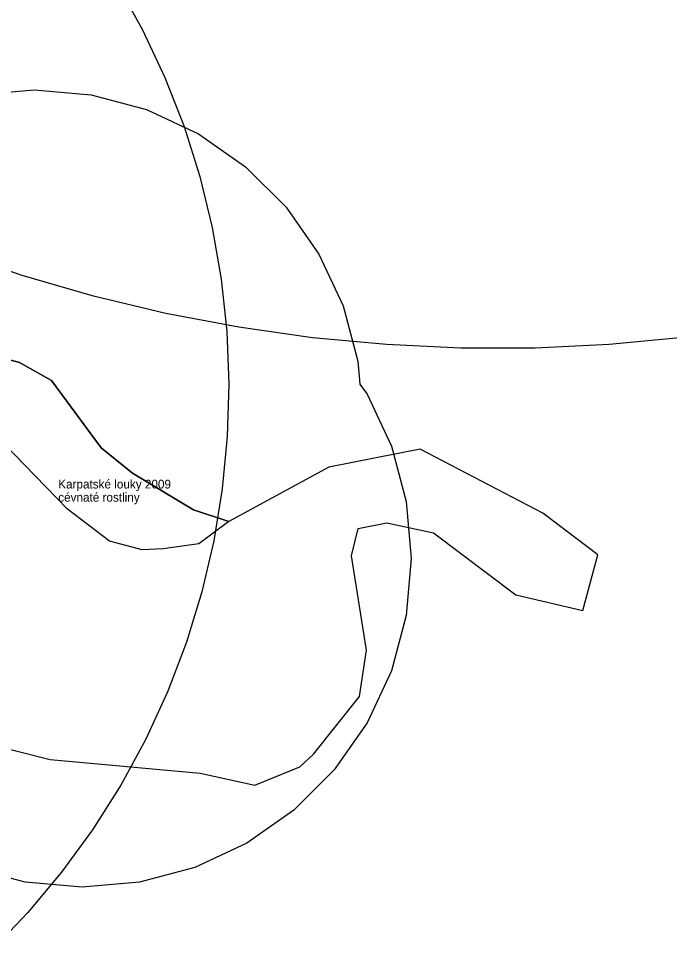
# Model space of a CAD drawing. Extents: x -477403 to -465463, y -1159182 to -1149227.
# Drawn here: x -474130.5 to -473982.1, y -1152010.4 to -1151797.8 of the extents above; entities that cross this region are included whole.
import ezdxf

# ---------------------------------------------------------------- set-up
doc = ezdxf.new("R2010")
doc.units = 0
for name, color, linetype in [('Vrstva 1', 7, 'Continuous'), ('Vrstva 10_stav', 7, 'Continuous'), ('Vrstva 2', 7, 'Continuous')]:
    doc.layers.add(name, color=color, linetype=linetype)

msp = doc.modelspace()

# ---------------------------------------------------------------- linework, layer by layer
at = {"layer": 'Vrstva 10_stav'}
for points in [[(-474108.074, -1151789.831), (-474102.263, -1151800.322), (-474097.165, -1151811.177), (-474092.803, -1151822.349), (-474089.198, -1151833.788), (-474086.364, -1151845.441), (-474084.315, -1151857.258), (-474083.06, -1151869.186), (-474082.605, -1151881.17), (-474082.951, -1151893.158), (-474084.097, -1151905.097), (-474086.037, -1151916.932), (-474088.764, -1151928.611), (-474092.265, -1151940.082), (-474096.525, -1151951.293), (-474101.523, -1151962.195), (-474107.239, -1151972.739), (-474113.646, -1151982.877), (-474120.716, -1151992.565), (-474128.417, -1152001.759), (-474136.715, -1152010.418)], [(-473978.956, -1151870.515), (-473995.828, -1151872.128), (-474012.756, -1151872.941), (-474029.705, -1151872.955), (-474046.635, -1151872.168), (-474063.509, -1151870.583), (-474080.289, -1151868.202), (-474096.939, -1151865.032), (-474113.42, -1151861.079), (-474129.695, -1151856.352), (-474145.73, -1151850.861), (-474161.487, -1151844.62), (-474176.932, -1151837.641), (-474192.03, -1151829.941), (-474206.748, -1151821.537), (-474221.053, -1151812.446), (-474234.912, -1151802.691), (-474248.295, -1151792.291)], [(-474140.024, -1151815.139), (-474127, -1151814), (-474113.976, -1151815.139), (-474101.348, -1151818.523), (-474089.5, -1151824.048), (-474078.791, -1151831.547), (-474069.547, -1151840.791), (-474062.048, -1151851.5), (-474056.523, -1151863.348), (-474053.139, -1151875.976), (-474052.686, -1151881.161), (-474051.048, -1151883.5), (-474045.523, -1151895.348), (-474042.139, -1151907.976), (-474041, -1151921), (-474042.139, -1151934.024), (-474045.523, -1151946.652), (-474051.048, -1151958.5), (-474058.547, -1151969.209), (-474067.791, -1151978.453), (-474078.5, -1151985.952), (-474090.348, -1151991.477), (-474102.976, -1151994.861), (-474116, -1151996), (-474129.024, -1151994.861), (-474141.652, -1151991.477)], [(-474150.469, -1151960), (-474123.344, -1151966.875), (-474089.156, -1151970), (-474076.656, -1151972.75), (-474066.375, -1151968.5), (-474063.25, -1151965.625), (-474052.781, -1151952.5), (-474051.156, -1151941.875), (-474054.594, -1151920.375), (-474053.062, -1151914.125), (-474046.562, -1151912.875), (-474035.938, -1151915.125), (-474017.125, -1151929.25), (-474001.812, -1151932.875), (-473998.406, -1151920.125), (-474010.938, -1151910.625), (-474038.938, -1151896), (-474059.75, -1151900.125), (-474082.594, -1151912.5), (-474090.656, -1151909.875), (-474104.562, -1151901.5), (-474111.688, -1151895.75), (-474123.031, -1151880.375), (-474130.312, -1151876.25), (-474137.781, -1151874.25)], [(-474137.781, -1151874.25), (-474130.312, -1151876.25), (-474123.031, -1151880.375), (-474111.688, -1151895.75), (-474104.562, -1151901.5), (-474090.656, -1151909.875), (-474082.594, -1151912.5), (-474089.438, -1151917.625), (-474097.531, -1151918.75), (-474102.344, -1151919), (-474109.812, -1151917), (-474119.344, -1151909.75), (-474141.5, -1151887)], [(-474137.781, -1151874.25), (-474130.312, -1151876.25), (-474123.031, -1151880.375), (-474111.688, -1151895.75), (-474104.562, -1151901.5), (-474090.656, -1151909.875), (-474082.594, -1151912.5), (-474089.438, -1151917.625), (-474097.531, -1151918.75), (-474102.344, -1151919), (-474109.812, -1151917), (-474119.344, -1151909.75), (-474141.5, -1151887)]]:
    msp.add_lwpolyline(points, dxfattribs=at)

# ---------------------------------------------------------------- texts
at = {"layer": 'Vrstva 1'}
msp.add_text('cévnaté rostliny', height=2, dxfattribs=at).set_placement((-474121.5, -1151908))
msp.add_text('cévnaté rostliny', height=2, dxfattribs=at).set_placement((-474121.5, -1151908))
at = {"layer": 'Vrstva 2'}
msp.add_text('Karpatské louky 2009', height=2, dxfattribs=at).set_placement((-474121.5, -1151905))
msp.add_text('Karpatské louky 2009', height=2, dxfattribs=at).set_placement((-474121.5, -1151905))

doc.saveas('drawing.dxf')
